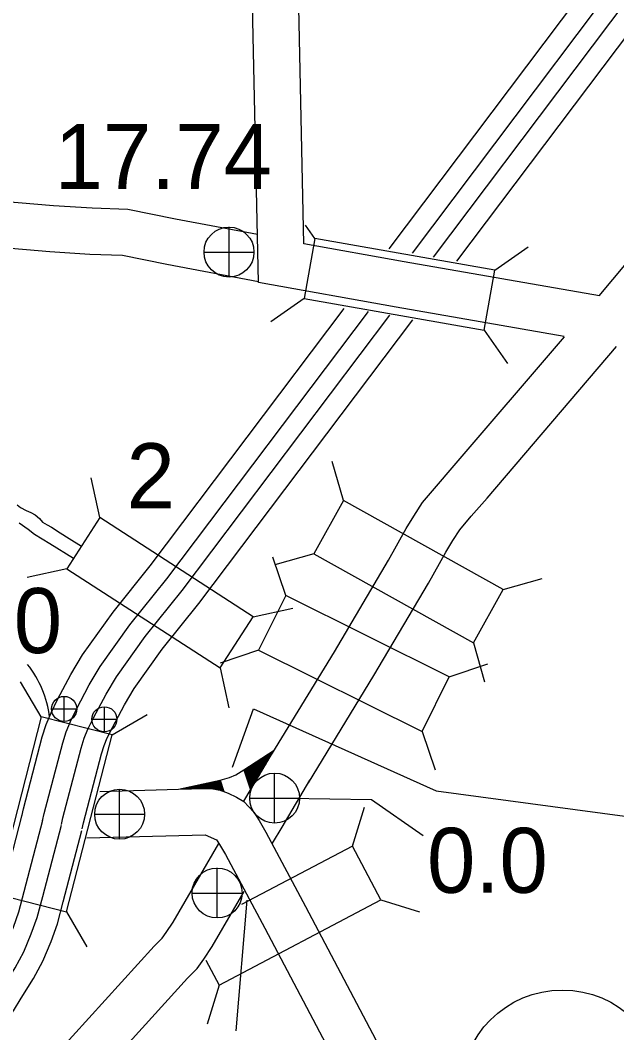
# Model space of a CAD drawing. Extents: x -939622 to -934222, y 1383701 to 1385301.
# Drawn here: x -936314.72 to -936303.09, y 1384541.55 to 1384561.29 of the extents above; entities that cross this region are included whole.
import ezdxf

# ---------------------------------------------------------------- set-up
doc = ezdxf.new("R2010")
doc.units = 0
for name, color, linetype in [('10', 7, 'Continuous'), ('15', 7, 'Continuous'), ('20', 7, 'Continuous'), ('21', 7, 'Continuous'), ('25', 7, 'Continuous'), ('26', 7, 'Continuous'), ('27', 7, 'Continuous'), ('9', 7, 'Continuous')]:
    doc.layers.add(name, color=color, linetype=linetype)

msp = doc.modelspace()

# ---------------------------------------------------------------- linework, layer by layer
at = {"layer": '10'}
for points in [[(-936304.112, 1384555.121), (-936307.386, 1384555.689), (-936310.076, 1384556.17), (-936310.242, 1384563.982), (-936310.387, 1384571.987), (-936310.319, 1384579.973)], [(-936303.42, 1384555.914), (-936307.23, 1384556.576), (-936309.192, 1384556.927), (-936309.342, 1384563.999), (-936309.487, 1384571.992), (-936309.423, 1384579.509)], [(-936303.43, 1384555.913), (-936299.125, 1384561.055), (-936298.844, 1384561.373), (-936298.614, 1384561.598), (-936298.347, 1384561.821), (-936297.945, 1384562.12), (-936295.363, 1384563.81), (-936294.955, 1384564.07), (-936294.664, 1384564.249), (-936294.325, 1384564.415), (-936293.976, 1384564.528), (-936293.168, 1384564.767), (-936292.786, 1384564.829), (-936292.461, 1384564.875), (-936292.072, 1384564.904), (-936291.422, 1384564.919), (-936290.867, 1384564.912), (-936290.662, 1384564.922), (-936290.381, 1384564.94), (-936290.092, 1384564.987), (-936289.846, 1384565.045), (-936289.538, 1384565.157), (-936289.278, 1384565.281), (-936286.29, 1384566.816)], [(-936315.069, 1384557.76), (-936314.075, 1384557.676), (-936313.319, 1384557.626), (-936312.624, 1384557.6), (-936311.69, 1384557.416), (-936310.096, 1384557.114)], [(-936315.137, 1384556.863), (-936314.142, 1384556.779), (-936313.365, 1384556.727), (-936312.729, 1384556.703), (-936311.861, 1384556.533), (-936310.076, 1384556.194)], [(-936309.846, 1384546.927), (-936309.817, 1384546.974), (-936308.594, 1384548.975), (-936307.54, 1384550.759), (-936307.197, 1384551.374), (-936307.043, 1384551.619), (-936306.875, 1384551.885), (-936306.604, 1384552.204), (-936306.294, 1384552.558), (-936304.107, 1384555.116)], [(-936309.101, 1384546.42), (-936307.822, 1384548.511), (-936306.759, 1384550.311), (-936306.422, 1384550.916), (-936306.281, 1384551.14), (-936306.148, 1384551.351), (-936305.923, 1384551.616), (-936305.613, 1384551.969), (-936303.09, 1384554.922)], [(-936311.635, 1384546.295), (-936310.821, 1384546.469), (-936310.64, 1384546.524), (-936310.517, 1384546.573), (-936310.358, 1384546.672), (-936309.767, 1384547.056)], [(-936310.36, 1384546.063), (-936309.846, 1384546.927)], [(-936309.615, 1384545.555), (-936309.072, 1384546.467)], [(-936313.166, 1384546.25), (-936311.635, 1384546.295)], [(-936311.635, 1384546.295), (-936311.382, 1384546.302), (-936311.175, 1384546.308), (-936310.996, 1384546.307), (-936310.821, 1384546.272), (-936310.663, 1384546.215)], [(-936310.663, 1384546.215), (-936310.505, 1384546.14), (-936310.363, 1384546.052), (-936310.167, 1384545.848), (-936310.064, 1384545.684), (-936309.933, 1384545.459), (-936309.158, 1384544.007), (-936307.35, 1384540.58), (-936307.239, 1384540.389), (-936307.12, 1384540.221), (-936306.944, 1384540.014), (-936306.691, 1384539.753), (-936303.521, 1384536.57)], [(-936309.799, 1384545.245), (-936309.615, 1384545.554)], [(-936313.424, 1384545.343), (-936311.111, 1384545.404)], [(-936311.111, 1384545.404), (-936310.893, 1384545.304), (-936310.879, 1384545.29), (-936310.833, 1384545.218), (-936310.72, 1384545.021), (-936309.953, 1384543.586), (-936308.137, 1384540.144), (-936307.997, 1384539.902), (-936307.831, 1384539.668), (-936307.611, 1384539.409), (-936307.334, 1384539.123), (-936304.159, 1384535.935)], [(-936327.261, 1384531.367), (-936327.163, 1384531.037), (-936327.081, 1384530.743), (-936327.072, 1384530.722), (-936327.065, 1384530.711), (-936327.031, 1384530.676), (-936326.038, 1384529.807), (-936325.036, 1384528.926), (-936322.912, 1384531.297), (-936317.45, 1384537.347), (-936314.339, 1384540.779), (-936312.11, 1384543.231), (-936311.955, 1384543.388), (-936311.874, 1384543.497), (-936311.741, 1384543.699), (-936310.85, 1384545.233)], [(-936327.938, 1384530.458), (-936327.871, 1384530.302), (-936327.777, 1384530.153), (-936327.651, 1384530.023), (-936326.632, 1384529.13), (-936324.96, 1384527.662), (-936322.243, 1384530.695), (-936316.783, 1384536.743), (-936313.672, 1384540.174), (-936311.456, 1384542.612), (-936311.271, 1384542.8), (-936311.137, 1384542.979), (-936310.975, 1384543.224), (-936310.353, 1384544.297)]]:
    msp.add_lwpolyline(points, dxfattribs=at)
at = {"layer": '15'}
for points in [[(-936307.525, 1384556.828), (-936301.819, 1384564.404)], [(-936307.073, 1384556.743), (-936301.458, 1384564.198)], [(-936306.659, 1384556.669), (-936301.134, 1384564.004)], [(-936306.205, 1384556.586), (-936300.78, 1384563.789)], [(-936314.688, 1384545.761), (-936314.658, 1384545.912), (-936314.29, 1384547.314), (-936314.214, 1384547.554), (-936314.12, 1384547.785), (-936313.992, 1384548.044), (-936313.734, 1384548.531), (-936313.505, 1384548.914), (-936312.909, 1384549.746), (-936312.184, 1384550.651), (-936308.403, 1384555.664)], [(-936314.284, 1384545.68), (-936314.256, 1384545.818), (-936313.893, 1384547.2), (-936313.825, 1384547.414), (-936313.743, 1384547.616), (-936313.625, 1384547.856), (-936313.374, 1384548.329), (-936313.16, 1384548.688), (-936312.58, 1384549.497), (-936311.859, 1384550.398), (-936307.928, 1384555.609)], [(-936313.916, 1384545.606), (-936313.891, 1384545.734), (-936313.533, 1384547.095), (-936313.472, 1384547.287), (-936313.401, 1384547.462), (-936313.291, 1384547.685), (-936313.047, 1384548.145), (-936312.846, 1384548.482), (-936312.281, 1384549.27), (-936311.563, 1384550.168), (-936307.514, 1384555.535)], [(-936313.512, 1384545.524), (-936313.489, 1384545.64), (-936313.136, 1384546.981), (-936313.084, 1384547.147), (-936313.025, 1384547.293), (-936312.924, 1384547.497), (-936312.688, 1384547.942), (-936312.501, 1384548.256), (-936311.952, 1384549.021), (-936311.237, 1384549.914), (-936307.063, 1384555.447)], [(-936317.293, 1384540.953), (-936315.982, 1384542.477), (-936315.837, 1384542.66), (-936315.722, 1384542.847), (-936315.503, 1384543.202), (-936315.364, 1384543.46), (-936315.24, 1384543.755), (-936315.144, 1384544.025), (-936315.043, 1384544.403), (-936314.681, 1384545.794)], [(-936316.969, 1384540.696), (-936315.663, 1384542.215), (-936315.498, 1384542.424), (-936315.371, 1384542.631), (-936315.145, 1384542.996), (-936314.991, 1384543.282), (-936314.855, 1384543.606), (-936314.75, 1384543.903), (-936314.644, 1384544.298), (-936314.282, 1384545.69)], [(-936316.692, 1384540.444), (-936315.374, 1384541.976), (-936315.19, 1384542.208), (-936315.051, 1384542.435), (-936314.82, 1384542.809), (-936314.653, 1384543.12), (-936314.505, 1384543.471), (-936314.391, 1384543.792), (-936314.282, 1384544.203), (-936313.919, 1384545.596)], [(-936316.376, 1384540.178), (-936315.056, 1384541.713), (-936314.851, 1384541.972), (-936314.7, 1384542.218), (-936314.463, 1384542.602), (-936314.28, 1384542.942), (-936314.12, 1384543.322), (-936313.997, 1384543.67), (-936313.883, 1384544.098), (-936313.52, 1384545.492)]]:
    msp.add_lwpolyline(points, dxfattribs=at)
at = {"layer": '20'}
for p, q in [((-936308.976, 1384557.031), (-936309.156, 1384557.288)), ((-936308.976, 1384557.031), (-936309.182, 1384555.861)), ((-936305.466, 1384556.412), (-936308.976, 1384557.031)), ((-936305.466, 1384556.412), (-936304.817, 1384556.867)), ((-936305.672, 1384555.242), (-936305.466, 1384556.412)), ((-936309.182, 1384555.861), (-936309.831, 1384555.406)), ((-936309.182, 1384555.861), (-936305.672, 1384555.242)), ((-936305.672, 1384555.242), (-936305.217, 1384554.594)), ((-936308.417, 1384551.921), (-936308.634, 1384552.682)), ((-936313.17, 1384551.589), (-936313.336, 1384552.363)), ((-936308.995, 1384550.883), (-936309.757, 1384550.666)), ((-936309.543, 1384550.07), (-936309.795, 1384550.821)), ((-936313.814, 1384550.591), (-936314.588, 1384550.424)), ((-936305.303, 1384550.187), (-936304.542, 1384550.404)), ((-936310.175, 1384549.656), (-936309.401, 1384549.823)), ((-936305.881, 1384549.149), (-936305.664, 1384548.387)), ((-936310.072, 1384549.006), (-936310.823, 1384548.754)), ((-936306.352, 1384548.483), (-936305.601, 1384548.735)), ((-936310.82, 1384548.658), (-936310.653, 1384547.883)), ((-936314.311, 1384547.708), (-936314.713, 1384548.39)), ((-936312.929, 1384547.351), (-936312.247, 1384547.753)), ((-936314.311, 1384547.708), (-936315.203, 1384544.257)), ((-936312.929, 1384547.351), (-936314.311, 1384547.708)), ((-936313.821, 1384543.9), (-936312.929, 1384547.351)), ((-936306.881, 1384547.419), (-936306.628, 1384546.669)), ((-936308.242, 1384545.185), (-936308.009, 1384545.942)), ((-936308.242, 1384545.185), (-936310.406, 1384544.043)), ((-936308.242, 1384545.185), (-936308.23, 1384545.226)), ((-936307.688, 1384544.134), (-936308.242, 1384545.185)), ((-936315.203, 1384544.257), (-936313.821, 1384543.9)), ((-936310.84, 1384542.471), (-936307.688, 1384544.134)), ((-936307.688, 1384544.134), (-936306.931, 1384543.9)), ((-936313.821, 1384543.9), (-936313.419, 1384543.218)), ((-936311.1, 1384542.963), (-936310.84, 1384542.471)), ((-936310.84, 1384542.471), (-936311.074, 1384541.714))]:
    msp.add_line(p, q, dxfattribs=at)
for points in [[(-936305.303, 1384550.187), (-936308.417, 1384551.921), (-936308.995, 1384550.883), (-936305.881, 1384549.149)], [(-936310.175, 1384549.656), (-936313.17, 1384551.589), (-936313.814, 1384550.591), (-936310.82, 1384548.658)], [(-936310.072, 1384549.006), (-936306.881, 1384547.419), (-936306.352, 1384548.483), (-936309.543, 1384550.07)]]:
    msp.add_lwpolyline(points, close=True, dxfattribs=at)
at = {"layer": '21'}
msp.add_lwpolyline([(-936310.582, 1384546.721), (-936310.171, 1384547.863), (-936306.61, 1384546.264), (-936300.651, 1384545.465)], dxfattribs=at)
at = {"layer": '25'}
for p, q in [((-936308.242, 1384545.185), (-936308.23, 1384545.226)), ((-936310.51, 1384541.586), (-936310.294, 1384544.129))]:
    msp.add_line(p, q, dxfattribs=at)
msp.add_lwpolyline([(-936309.496, 1384546.116), (-936307.868, 1384546.091), (-936306.865, 1384545.389)], dxfattribs=at)
msp.add_arc((-936316.25, 1384547.422), 2.121, 7.5027, 37.9822, dxfattribs=at)
at = {"layer": '26'}
for p, q in [((-936310.649, 1384556.28), (-936310.649, 1384557.255)), ((-936311.136, 1384556.767), (-936310.161, 1384556.767)), ((-936313.864, 1384547.616), (-936313.864, 1384548.103)), ((-936314.108, 1384547.86), (-936313.62, 1384547.86)), ((-936313.08, 1384547.413), (-936313.08, 1384547.901)), ((-936313.323, 1384547.657), (-936312.836, 1384547.657)), ((-936309.949, 1384546.938), (-936309.91, 1384546.82)), ((-936309.929, 1384546.951), (-936309.894, 1384546.845)), ((-936309.909, 1384546.964), (-936309.879, 1384546.871)), ((-936309.89, 1384546.976), (-936309.864, 1384546.897)), ((-936309.87, 1384546.989), (-936309.849, 1384546.922)), ((-936309.851, 1384547.002), (-936309.833, 1384546.948)), ((-936309.831, 1384547.014), (-936309.818, 1384546.973)), ((-936309.812, 1384547.027), (-936309.802, 1384546.998)), ((-936309.792, 1384547.04), (-936309.787, 1384547.023)), ((-936310.261, 1384546.735), (-936310.154, 1384546.409)), ((-936310.241, 1384546.748), (-936310.139, 1384546.435)), ((-936310.222, 1384546.761), (-936310.123, 1384546.46)), ((-936310.202, 1384546.773), (-936310.108, 1384546.486)), ((-936310.183, 1384546.786), (-936310.093, 1384546.512)), ((-936310.163, 1384546.799), (-936310.078, 1384546.537)), ((-936310.144, 1384546.811), (-936310.062, 1384546.563)), ((-936310.124, 1384546.824), (-936310.047, 1384546.589)), ((-936310.105, 1384546.837), (-936310.032, 1384546.614)), ((-936310.085, 1384546.849), (-936310.016, 1384546.64)), ((-936310.066, 1384546.862), (-936310.001, 1384546.666)), ((-936310.046, 1384546.875), (-936309.986, 1384546.691)), ((-936310.027, 1384546.887), (-936309.971, 1384546.717)), ((-936310.007, 1384546.9), (-936309.955, 1384546.743)), ((-936309.988, 1384546.913), (-936309.94, 1384546.768)), ((-936309.968, 1384546.925), (-936309.925, 1384546.794)), ((-936310.358, 1384546.672), (-936310.23, 1384546.28)), ((-936310.339, 1384546.684), (-936310.215, 1384546.306)), ((-936310.319, 1384546.696), (-936310.2, 1384546.332)), ((-936310.3, 1384546.71), (-936310.184, 1384546.357)), ((-936310.28, 1384546.722), (-936310.169, 1384546.383)), ((-936309.759, 1384545.634), (-936309.759, 1384546.609)), ((-936311.441, 1384546.336), (-936311.429, 1384546.301)), ((-936311.419, 1384546.341), (-936311.406, 1384546.302)), ((-936311.397, 1384546.346), (-936311.382, 1384546.302)), ((-936311.374, 1384546.351), (-936311.359, 1384546.303)), ((-936311.352, 1384546.355), (-936311.335, 1384546.304)), ((-936311.33, 1384546.36), (-936311.312, 1384546.304)), ((-936311.308, 1384546.365), (-936311.288, 1384546.305)), ((-936311.286, 1384546.37), (-936311.265, 1384546.306)), ((-936311.264, 1384546.374), (-936311.242, 1384546.307)), ((-936311.242, 1384546.379), (-936311.218, 1384546.307)), ((-936311.22, 1384546.384), (-936311.195, 1384546.308)), ((-936311.197, 1384546.388), (-936311.171, 1384546.309)), ((-936311.175, 1384546.393), (-936311.147, 1384546.308)), ((-936311.153, 1384546.398), (-936311.124, 1384546.308)), ((-936311.131, 1384546.403), (-936311.1, 1384546.308)), ((-936311.109, 1384546.407), (-936311.076, 1384546.308)), ((-936311.087, 1384546.412), (-936311.052, 1384546.307)), ((-936311.065, 1384546.417), (-936311.029, 1384546.307)), ((-936311.042, 1384546.422), (-936311.005, 1384546.307)), ((-936311.02, 1384546.426), (-936310.98, 1384546.304)), ((-936310.998, 1384546.431), (-936310.955, 1384546.299)), ((-936310.976, 1384546.436), (-936310.929, 1384546.293)), ((-936310.954, 1384546.44), (-936310.904, 1384546.288)), ((-936310.932, 1384546.445), (-936310.879, 1384546.283)), ((-936310.91, 1384546.45), (-936310.853, 1384546.278)), ((-936310.888, 1384546.455), (-936310.828, 1384546.273)), ((-936310.865, 1384546.459), (-936310.802, 1384546.265)), ((-936310.843, 1384546.464), (-936310.775, 1384546.255)), ((-936310.821, 1384546.469), (-936310.748, 1384546.246)), ((-936312.782, 1384545.317), (-936312.782, 1384546.292)), ((-936311.596, 1384546.303), (-936311.593, 1384546.296)), ((-936311.574, 1384546.308), (-936311.57, 1384546.297)), ((-936311.551, 1384546.313), (-936311.546, 1384546.298)), ((-936311.529, 1384546.318), (-936311.523, 1384546.298)), ((-936311.507, 1384546.322), (-936311.5, 1384546.299)), ((-936311.485, 1384546.327), (-936311.476, 1384546.3)), ((-936311.463, 1384546.332), (-936311.453, 1384546.3)), ((-936310.246, 1384546.121), (-936309.271, 1384546.121)), ((-936313.269, 1384545.805), (-936312.294, 1384545.805)), ((-936310.882, 1384543.783), (-936310.882, 1384544.758)), ((-936311.369, 1384544.27), (-936310.394, 1384544.27))]:
    msp.add_line(p, q, dxfattribs=at)
for centre, radius in [((-936310.649, 1384556.767), 0.487), ((-936313.864, 1384547.86), 0.244), ((-936313.08, 1384547.657), 0.244), ((-936309.759, 1384546.121), 0.487), ((-936312.782, 1384545.805), 0.487), ((-936310.882, 1384544.27), 0.487)]:
    msp.add_circle(centre, radius, dxfattribs=at)
at = {"layer": '27'}
msp.add_circle((-936304.149, 1384540.399), 1.98, dxfattribs=at)
at = {"layer": '9'}
for points in [[(-936314.781, 1384551.836), (-936314.714, 1384551.786), (-936314.604, 1384551.726), (-936314.513, 1384551.686), (-936314.431, 1384551.64), (-936314.348, 1384551.57), (-936314.284, 1384551.502), (-936314.195, 1384551.45), (-936314.113, 1384551.404), (-936313.939, 1384551.291), (-936313.765, 1384551.184), (-936313.528, 1384551.033)], [(-936313.682, 1384550.795), (-936314.141, 1384551.075), (-936314.44, 1384551.26), (-936314.568, 1384551.36), (-936314.743, 1384551.482)]]:
    msp.add_lwpolyline(points, dxfattribs=at)

# ---------------------------------------------------------------- texts
at = {"layer": '20'}
msp.add_text('2', height=1.267, dxfattribs=at).set_placement((-936312.647, 1384551.772))
at = {"layer": '25'}
for s, p in [('17.74', (-936314.051, 1384557.996)), ('0.0', (-936316.26, 1384548.948)), ('0.0', (-936306.787, 1384544.274))]:
    msp.add_text(s, height=1.2672, dxfattribs=at).set_placement(p)

doc.saveas('drawing.dxf')
